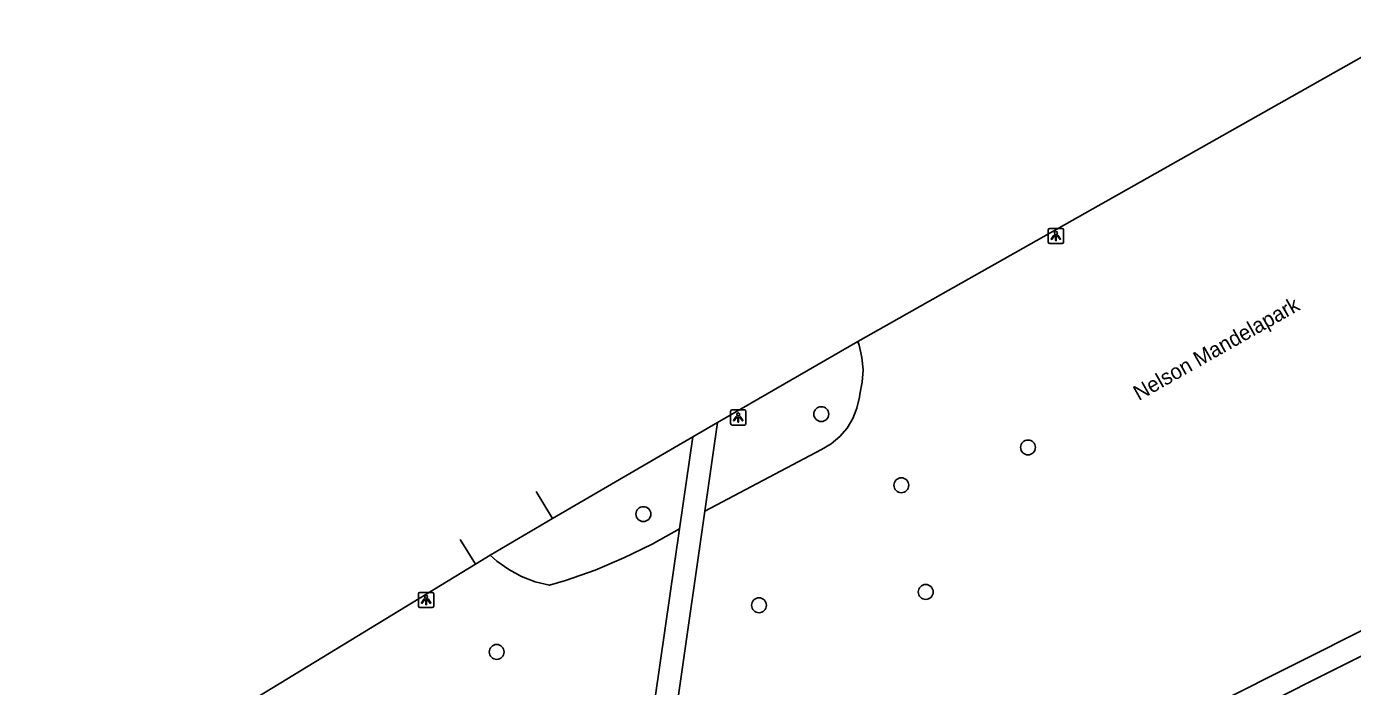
# Model space of a CAD drawing. Extents: x 157793 to 159380, y 380882 to 382313.
# Drawn here: x 158577.7 to 158664.9, y 381834.7 to 381878.1 of the extents above; entities that cross this region are included whole.
import ezdxf

# ---------------------------------------------------------------- set-up
doc = ezdxf.new("R2010")
doc.units = 0
for name, color, linetype in [('IMGEO_Boom', 7, 'Continuous'), ('IMGEO_Fietspad_gesloten', 7, 'Continuous'), ('IMGEO_Fietspad_open', 7, 'Continuous'), ('IMGEO_Groenvoorziening', 7, 'Continuous'), ('IMGEO_Lichtpunt', 7, 'Continuous'), ('IMGEO_Openbare_ruimte_label', 7, 'Continuous'), ('IMGEO_Voetpad_halfverhard', 7, 'Continuous')]:
    doc.layers.add(name, color=color, linetype=linetype)

msp = doc.modelspace()

# ---------------------------------------------------------------- linework, layer by layer
at = {"layer": 'IMGEO_Boom'}
for centre in [(158630.004, 381852.64), (158643.602, 381850.447), (158635.268, 381847.961), (158618.307, 381846.06), (158636.876, 381840.943), (158625.91, 381840.066), (158608.657, 381836.995)]:
    msp.add_circle(centre, 0.489, dxfattribs=at)
at = {"layer": 'IMGEO_Fietspad_gesloten'}
for points in [[(158632.404, 381857.423), (158669.098, 381878.137)], [(158623.17, 381852.096), (158632.404, 381857.423)], [(158621.55, 381851.148), (158623.17, 381852.096)], [(158612.338, 381845.762), (158621.55, 381851.148)], [(158611.261, 381847.545), (158612.338, 381845.762)], [(158607.271, 381842.776), (158606.245, 381844.396)], [(158542.643, 381801.844), (158552.687, 381808.486), (158580.152, 381826.227), (158607.271, 381842.776)]]:
    msp.add_lwpolyline(points, dxfattribs=at)
at = {"layer": 'IMGEO_Fietspad_open'}
for points in [[(158608.223, 381843.357), (158612.338, 381845.762)], [(158607.271, 381842.776), (158608.223, 381843.357)]]:
    msp.add_lwpolyline(points, dxfattribs=at)
at = {"layer": 'IMGEO_Groenvoorziening'}
for points in [[(158632.404, 381857.423), (158632.492, 381857.165), (158632.68, 381856.37), (158632.749, 381855.557), (158632.699, 381854.743), (158632.53, 381853.944), (158632.508, 381853.754), (158632.35, 381853.036), (158632.077, 381852.354), (158631.698, 381851.725), (158631.22, 381851.167), (158630.659, 381850.693), (158630.028, 381850.317), (158622.337, 381846.258)], [(158620.677, 381845.09), (158618.881, 381844.08), (158617.029, 381843.176), (158615.128, 381842.382), (158613.184, 381841.7), (158612.129, 381841.382), (158611.196, 381841.613), (158610.299, 381841.959), (158609.451, 381842.413), (158608.667, 381842.969), (158608.223, 381843.357)]]:
    msp.add_lwpolyline(points, dxfattribs=at)
at = {"layer": 'IMGEO_Lichtpunt'}
for p, q in [((158644.935, 381864.758), (158644.935, 381863.951)), ((158644.935, 381864.758), (158644.935, 381863.951)), ((158645.837, 381864.853), (158645.029, 381864.853)), ((158645.837, 381864.853), (158645.029, 381864.853)), ((158645.931, 381863.951), (158645.931, 381864.758)), ((158645.931, 381863.951), (158645.931, 381864.758)), ((158645.029, 381863.857), (158645.837, 381863.857)), ((158645.029, 381863.857), (158645.837, 381863.857)), ((158624.043, 381852.822), (158624.043, 381852.015)), ((158624.043, 381852.822), (158624.043, 381852.015)), ((158624.945, 381852.917), (158624.137, 381852.917)), ((158624.945, 381852.917), (158624.137, 381852.917)), ((158625.039, 381852.015), (158625.039, 381852.822)), ((158625.039, 381852.015), (158625.039, 381852.822)), ((158624.137, 381851.921), (158624.945, 381851.921)), ((158624.137, 381851.921), (158624.945, 381851.921)), ((158603.518, 381840.818), (158603.518, 381840.011)), ((158603.518, 381840.818), (158603.518, 381840.011)), ((158604.42, 381840.913), (158603.612, 381840.913)), ((158604.42, 381840.913), (158603.612, 381840.913)), ((158604.514, 381840.011), (158604.514, 381840.818)), ((158604.514, 381840.011), (158604.514, 381840.818)), ((158603.612, 381839.917), (158604.42, 381839.917)), ((158603.612, 381839.917), (158604.42, 381839.917))]:
    msp.add_line(p, q, dxfattribs=at)
for points in [[(158645.309, 381864.422), (158645.348, 381864.394), (158645.16, 381864.132), (158645.122, 381864.159), (158645.309, 381864.422)], [(158645.411, 381864.374), (158645.458, 381864.374), (158645.458, 381864.052), (158645.411, 381864.052), (158645.411, 381864.374)], [(158645.521, 381864.394), (158645.559, 381864.421), (158645.746, 381864.159), (158645.707, 381864.131), (158645.521, 381864.394)], [(158624.417, 381852.486), (158624.456, 381852.458), (158624.268, 381852.196), (158624.23, 381852.223), (158624.417, 381852.486)], [(158624.519, 381852.438), (158624.566, 381852.438), (158624.566, 381852.116), (158624.519, 381852.116), (158624.519, 381852.438)], [(158624.629, 381852.458), (158624.667, 381852.485), (158624.854, 381852.223), (158624.815, 381852.195), (158624.629, 381852.458)], [(158603.892, 381840.482), (158603.931, 381840.454), (158603.743, 381840.192), (158603.705, 381840.219), (158603.892, 381840.482)], [(158603.994, 381840.434), (158604.041, 381840.434), (158604.041, 381840.112), (158603.994, 381840.112), (158603.994, 381840.434)], [(158604.104, 381840.454), (158604.142, 381840.481), (158604.329, 381840.219), (158604.29, 381840.191), (158604.104, 381840.454)]]:
    msp.add_lwpolyline(points, dxfattribs=at)
for centre in [(158645.434, 381864.556), (158624.542, 381852.62), (158604.017, 381840.616)]:
    msp.add_circle(centre, 0.0994, dxfattribs=at)
for centre, start, end in [((158645.029, 381864.758), 90, 180), ((158645.029, 381864.758), 90, 180), ((158645.837, 381864.758), 0, 90), ((158645.837, 381864.758), 0, 90), ((158645.029, 381863.951), 180, 270), ((158645.029, 381863.951), 180, 270), ((158645.837, 381863.951), 270, 0), ((158645.837, 381863.951), 270, 360), ((158624.137, 381852.822), 90, 180), ((158624.137, 381852.822), 90, 180), ((158624.945, 381852.822), 0, 90), ((158624.945, 381852.822), 0, 90), ((158624.137, 381852.015), 180, 270), ((158624.137, 381852.015), 180, 270), ((158624.945, 381852.015), 270, 0), ((158624.945, 381852.015), 270, 360), ((158603.612, 381840.818), 90, 180), ((158603.612, 381840.818), 90, 180), ((158604.42, 381840.818), 0, 90), ((158604.42, 381840.818), 0, 90), ((158603.612, 381840.011), 180, 270), ((158603.612, 381840.011), 180, 270), ((158604.42, 381840.011), 270, 0), ((158604.42, 381840.011), 270, 360)]:
    msp.add_arc(centre, 0.0946, start, end, dxfattribs=at)
at = {"layer": 'IMGEO_Voetpad_halfverhard'}
for points in [[(158626.135, 381818.603), (158701.172, 381856.292)], [(158628.032, 381817.913), (158700.984, 381854.513)], [(158622.337, 381846.258), (158623.17, 381852.096)], [(158621.55, 381851.148), (158620.677, 381845.09)], [(158619.012, 381822.962), (158622.337, 381846.258)], [(158617.476, 381822.893), (158620.677, 381845.09)]]:
    msp.add_lwpolyline(points, dxfattribs=at)

# ---------------------------------------------------------------- texts
at = {"layer": 'IMGEO_Openbare_ruimte_label'}
msp.add_text('Nelson Mandelapark', height=1, rotation=29.46071, dxfattribs=at).set_placement((158650.885, 381853.499))

doc.saveas('drawing.dxf')
